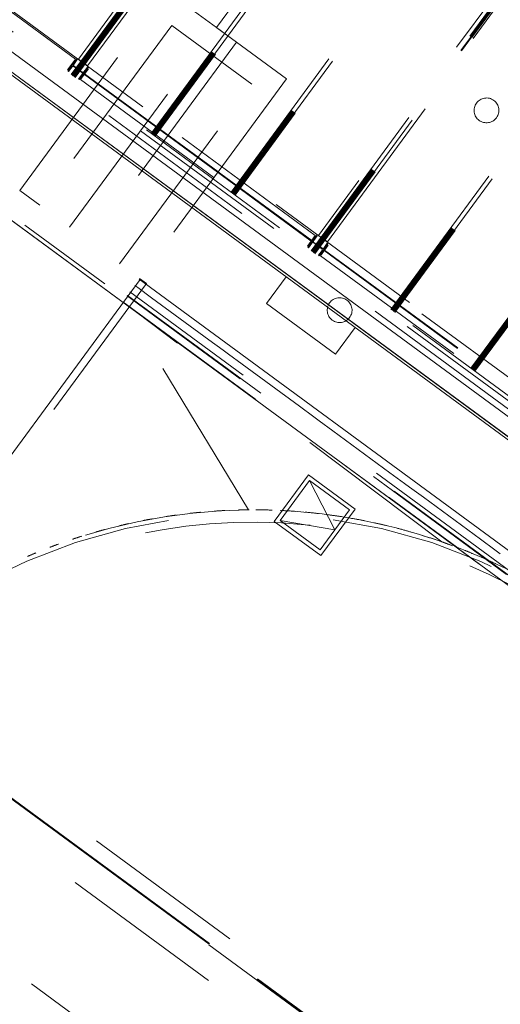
# Model space of a CAD drawing. Header units: metres. Extents: x 135583 to 135939, y 457896 to 458258.
# Tile 388 of 599: x 135807.87 to 135813.68, y 457950.76 to 457962.67. Entities that reach past the tile are written whole.
import ezdxf

# ---------------------------------------------------------------- set-up
doc = ezdxf.new("R2010")
doc.units = ezdxf.units.M
doc.linetypes.add('Hidden', pattern=[4, 2, -2])
doc.layers.add('NIEUWE INSTALLATIE', color=250, linetype='Continuous', lineweight=0)

msp = doc.modelspace()

# ---------------------------------------------------------------- linework, layer by layer
at = {"layer": 'NIEUWE INSTALLATIE'}
for p, q in [((135799.441, 457968.4), (135820.241, 457953.119)), ((135820.106, 457952.935), (135799.306, 457968.217)), ((135820.123, 457952.959), (135799.324, 457968.24)), ((135820.125, 457952.961), (135799.325, 457968.242)), ((135809.358, 457959.074), (135807.411, 457960.505)), ((135809.358, 457959.074), (135807.411, 457960.505)), ((135805.777, 457954.704), (135809.322, 457959.529)), ((135805.777, 457954.704), (135809.322, 457959.529)), ((135809.311, 457959.531), (135813.973, 457956.106)), ((135809.311, 457959.531), (135813.973, 457956.106)), ((135811.088, 457959.561), (135810.851, 457959.239)), ((135809.295, 457959.43), (135809.462, 457959.308)), ((135809.295, 457959.43), (135809.462, 457959.308)), ((135810.851, 457959.239), (135811.685, 457958.626)), ((135819.867, 457951.353), (135809.365, 457959.069)), ((135819.867, 457951.353), (135809.365, 457959.069)), ((135811.685, 457958.626), (135811.922, 457958.948)), ((135810.153, 457958.8), (135810.327, 457958.673)), ((135810.153, 457958.8), (135810.327, 457958.673)), ((135810.391, 457958.625), (135810.558, 457958.503)), ((135810.391, 457958.625), (135810.558, 457958.503)), ((135811.249, 457957.995), (135811.423, 457957.867)), ((135811.249, 457957.995), (135811.423, 457957.867)), ((135811.487, 457957.82), (135811.654, 457957.698)), ((135811.487, 457957.82), (135811.654, 457957.698)), ((135811.361, 457957.166), (135810.946, 457956.601)), ((135811.925, 457956.751), (135811.361, 457957.166)), ((135811.361, 457957.166), (135811.925, 457956.751)), ((135811.361, 457957.166), (135811.361, 457957.166)), ((135811.371, 457957.096), (135811.677, 457956.499)), ((135812.345, 457957.19), (135812.519, 457957.062)), ((135812.345, 457957.19), (135812.519, 457957.062)), ((135812.583, 457957.015), (135812.75, 457956.893)), ((135812.583, 457957.015), (135812.75, 457956.893)), ((135811.51, 457956.187), (135811.925, 457956.751)), ((135811.925, 457956.751), (135811.925, 457956.751)), ((135810.946, 457956.601), (135811.51, 457956.187)), ((135811.677, 457956.499), (135811.016, 457956.612)), ((135813.441, 457956.385), (135813.615, 457956.257)), ((135813.441, 457956.385), (135813.615, 457956.257)), ((135810.159, 457951.485), (135805.771, 457954.708)), ((135810.159, 457951.485), (135805.771, 457954.708)), ((135810.164, 457951.493), (135805.775, 457954.718)), ((135810.164, 457951.493), (135805.775, 457954.718))]:
    msp.add_line(p, q, dxfattribs=at)
at = {"layer": 'NIEUWE INSTALLATIE', "linetype": 'Hidden'}
for p, q in [((135799.658, 457968.434), (135820.208, 457953.336)), ((135799.658, 457968.434), (135820.208, 457953.336)), ((135799.728, 457968.444), (135820.197, 457953.406)), ((135799.728, 457968.444), (135820.197, 457953.406)), ((135810.247, 457962.578), (135814.569, 457968.461)), ((135810.247, 457962.578), (135814.569, 457968.461)), ((135820.225, 457953.224), (135799.611, 457968.369)), ((135820.225, 457953.224), (135799.611, 457968.369)), ((135814.811, 457968.284), (135810.488, 457962.401)), ((135814.811, 457968.284), (135810.488, 457962.401)), ((135808.489, 457962.008), (135811.585, 457966.223)), ((135808.489, 457962.008), (135811.585, 457966.223)), ((135811.592, 457966.217), (135808.496, 457962.003)), ((135811.592, 457966.217), (135808.496, 457962.003)), ((135811.602, 457966.21), (135808.506, 457961.995)), ((135811.602, 457966.21), (135808.506, 457961.995)), ((135811.606, 457966.207), (135808.51, 457961.992)), ((135811.606, 457966.207), (135808.51, 457961.992)), ((135811.613, 457966.202), (135808.516, 457961.988)), ((135811.613, 457966.202), (135808.516, 457961.988)), ((135811.617, 457966.199), (135808.52, 457961.985)), ((135811.617, 457966.199), (135808.52, 457961.985)), ((135808.53, 457961.978), (135811.626, 457966.192)), ((135808.53, 457961.978), (135811.626, 457966.192)), ((135811.634, 457966.187), (135808.537, 457961.972)), ((135811.634, 457966.187), (135808.537, 457961.972)), ((135811.434, 457966.082), (135808.578, 457962.194)), ((135811.434, 457966.082), (135808.578, 457962.194)), ((135811.486, 457966.044), (135808.629, 457962.156)), ((135811.486, 457966.044), (135808.629, 457962.156)), ((135811.491, 457966.04), (135808.635, 457962.152)), ((135811.491, 457966.04), (135808.635, 457962.152)), ((135808.687, 457962.114), (135811.543, 457966.002)), ((135808.687, 457962.114), (135811.543, 457966.002)), ((135809.456, 457961.297), (135812.552, 457965.512)), ((135809.456, 457961.297), (135812.552, 457965.512)), ((135812.56, 457965.507), (135809.463, 457961.292)), ((135812.56, 457965.507), (135809.463, 457961.292)), ((135812.569, 457965.5), (135809.473, 457961.285)), ((135812.569, 457965.5), (135809.473, 457961.285)), ((135812.573, 457965.497), (135809.477, 457961.282)), ((135812.573, 457965.497), (135809.477, 457961.282)), ((135812.58, 457965.492), (135809.483, 457961.277)), ((135812.58, 457965.492), (135809.483, 457961.277)), ((135812.584, 457965.489), (135809.487, 457961.274)), ((135812.584, 457965.489), (135809.487, 457961.274)), ((135809.497, 457961.267), (135812.594, 457965.482)), ((135809.497, 457961.267), (135812.594, 457965.482)), ((135812.601, 457965.477), (135809.504, 457961.262)), ((135812.601, 457965.477), (135809.504, 457961.262)), ((135804.521, 457965.171), (135814.352, 457957.948)), ((135804.521, 457965.171), (135814.352, 457957.948)), ((135804.521, 457965.171), (135814.352, 457957.948)), ((135804.521, 457965.171), (135814.352, 457957.948)), ((135810.423, 457960.587), (135813.519, 457964.802)), ((135810.423, 457960.587), (135813.519, 457964.802)), ((135813.527, 457964.796), (135810.43, 457960.582)), ((135813.527, 457964.796), (135810.43, 457960.582)), ((135813.536, 457964.789), (135810.44, 457960.574)), ((135813.536, 457964.789), (135810.44, 457960.574)), ((135813.54, 457964.786), (135810.444, 457960.571)), ((135813.54, 457964.786), (135810.444, 457960.571)), ((135813.547, 457964.782), (135810.45, 457960.567)), ((135813.547, 457964.782), (135810.45, 457960.567)), ((135813.551, 457964.779), (135810.454, 457960.564)), ((135813.551, 457964.779), (135810.454, 457960.564)), ((135810.464, 457960.557), (135813.561, 457964.771)), ((135810.464, 457960.557), (135813.561, 457964.771)), ((135813.568, 457964.766), (135810.471, 457960.551)), ((135813.568, 457964.766), (135810.471, 457960.551)), ((135805.748, 457964.142), (135808.49, 457962.127)), ((135805.748, 457964.142), (135808.49, 457962.127)), ((135805.751, 457964.147), (135808.494, 457962.132)), ((135805.751, 457964.147), (135808.494, 457962.132)), ((135808.54, 457962.194), (135805.797, 457964.209)), ((135808.54, 457962.194), (135805.797, 457964.209)), ((135805.702, 457964.08), (135808.445, 457962.065)), ((135805.702, 457964.08), (135808.445, 457962.065)), ((135811.39, 457959.876), (135814.486, 457964.091)), ((135811.39, 457959.876), (135814.486, 457964.091)), ((135814.494, 457964.086), (135811.397, 457959.871)), ((135814.494, 457964.086), (135811.397, 457959.871)), ((135814.503, 457964.079), (135811.407, 457959.864)), ((135814.503, 457964.079), (135811.407, 457959.864)), ((135814.507, 457964.076), (135811.411, 457959.861)), ((135814.507, 457964.076), (135811.411, 457959.861)), ((135814.514, 457964.071), (135811.417, 457959.856)), ((135814.514, 457964.071), (135811.417, 457959.856)), ((135814.518, 457964.068), (135811.421, 457959.853)), ((135814.518, 457964.068), (135811.421, 457959.853)), ((135811.431, 457959.846), (135814.528, 457964.061)), ((135811.431, 457959.846), (135814.528, 457964.061)), ((135814.535, 457964.056), (135811.438, 457959.841)), ((135814.535, 457964.056), (135811.438, 457959.841)), ((135814.335, 457963.951), (135811.479, 457960.063)), ((135814.335, 457963.951), (135811.479, 457960.063)), ((135814.387, 457963.913), (135811.531, 457960.025)), ((135814.387, 457963.913), (135811.531, 457960.025)), ((135814.392, 457963.909), (135811.536, 457960.021)), ((135814.392, 457963.909), (135811.536, 457960.021)), ((135811.588, 457959.983), (135814.444, 457963.871)), ((135811.588, 457959.983), (135814.444, 457963.871)), ((135812.357, 457959.166), (135815.453, 457963.381)), ((135812.357, 457959.166), (135815.453, 457963.381)), ((135815.461, 457963.375), (135812.364, 457959.161)), ((135815.461, 457963.375), (135812.364, 457959.161)), ((135815.47, 457963.368), (135812.374, 457959.153)), ((135815.47, 457963.368), (135812.374, 457959.153)), ((135815.474, 457963.365), (135812.378, 457959.15)), ((135815.474, 457963.365), (135812.378, 457959.15)), ((135815.481, 457963.361), (135812.384, 457959.146)), ((135815.481, 457963.361), (135812.384, 457959.146)), ((135815.485, 457963.358), (135812.388, 457959.143)), ((135815.485, 457963.358), (135812.388, 457959.143)), ((135812.398, 457959.136), (135815.495, 457963.35)), ((135812.398, 457959.136), (135815.495, 457963.35)), ((135815.502, 457963.345), (135812.405, 457959.13)), ((135815.502, 457963.345), (135812.405, 457959.13)), ((135809.642, 457963.022), (135810.247, 457962.578)), ((135809.642, 457963.022), (135810.247, 457962.578)), ((135807.866, 457960.605), (135809.465, 457962.78)), ((135807.866, 457960.605), (135809.465, 457962.78)), ((135809.706, 457962.603), (135808.108, 457960.427)), ((135809.706, 457962.603), (135808.108, 457960.427)), ((135808.47, 457960.161), (135810.247, 457962.578)), ((135808.47, 457960.161), (135810.247, 457962.578)), ((135810.673, 457961.892), (135809.706, 457962.603)), ((135810.673, 457961.892), (135809.706, 457962.603)), ((135810.247, 457962.578), (135810.488, 457962.401)), ((135810.247, 457962.578), (135810.488, 457962.401)), ((135810.488, 457962.401), (135810.252, 457962.575)), ((135810.488, 457962.401), (135810.252, 457962.575)), ((135813.324, 457958.455), (135816.42, 457962.67)), ((135813.324, 457958.455), (135816.42, 457962.67)), ((135816.428, 457962.665), (135813.331, 457958.45)), ((135816.428, 457962.665), (135813.331, 457958.45)), ((135816.437, 457962.658), (135813.341, 457958.443)), ((135816.437, 457962.658), (135813.341, 457958.443)), ((135816.442, 457962.655), (135813.345, 457958.44)), ((135816.442, 457962.655), (135813.345, 457958.44)), ((135816.448, 457962.65), (135813.351, 457958.435)), ((135816.448, 457962.65), (135813.351, 457958.435)), ((135816.452, 457962.647), (135813.356, 457958.432)), ((135816.452, 457962.647), (135813.356, 457958.432)), ((135813.365, 457958.425), (135816.462, 457962.64)), ((135813.365, 457958.425), (135816.462, 457962.64)), ((135816.469, 457962.635), (135813.373, 457958.42)), ((135816.469, 457962.635), (135813.373, 457958.42)), ((135810.488, 457962.401), (135808.712, 457959.983)), ((135810.488, 457962.401), (135808.712, 457959.983)), ((135810.488, 457962.401), (135811.093, 457961.957)), ((135810.488, 457962.401), (135811.093, 457961.957)), ((135808.54, 457962.194), (135808.445, 457962.065)), ((135808.54, 457962.194), (135808.445, 457962.065)), ((135808.556, 457962.194), (135808.449, 457962.049)), ((135808.556, 457962.194), (135808.449, 457962.049)), ((135808.457, 457962.044), (135808.499, 457962.102)), ((135808.457, 457962.044), (135808.499, 457962.102)), ((135808.52, 457962.105), (135808.619, 457962.033)), ((135808.52, 457962.105), (135808.619, 457962.033)), ((135808.521, 457962.131), (135808.563, 457962.189)), ((135808.521, 457962.131), (135808.563, 457962.189)), ((135808.622, 457962.038), (135808.524, 457962.11)), ((135808.622, 457962.038), (135808.524, 457962.11)), ((135808.563, 457962.189), (135808.556, 457962.194)), ((135808.563, 457962.189), (135808.556, 457962.194)), ((135808.687, 457962.114), (135808.578, 457962.194)), ((135808.687, 457962.114), (135808.578, 457962.194)), ((135808.587, 457961.948), (135808.694, 457962.093)), ((135808.587, 457961.948), (135808.694, 457962.093)), ((135808.603, 457961.949), (135808.698, 457962.078)), ((135808.603, 457961.949), (135808.698, 457962.078)), ((135808.686, 457962.099), (135808.643, 457962.041)), ((135808.686, 457962.099), (135808.643, 457962.041)), ((135808.694, 457962.093), (135808.686, 457962.099)), ((135808.694, 457962.093), (135808.686, 457962.099)), ((135811.441, 457960.062), (135808.698, 457962.078)), ((135811.441, 457960.062), (135808.698, 457962.078)), ((135808.449, 457962.049), (135808.457, 457962.044)), ((135808.449, 457962.049), (135808.457, 457962.044)), ((135808.622, 457962.012), (135808.579, 457961.954)), ((135808.622, 457962.012), (135808.579, 457961.954)), ((135808.636, 457962.029), (135808.631, 457962.022)), ((135808.636, 457962.029), (135808.631, 457962.022)), ((135808.636, 457962.029), (135808.631, 457962.022)), ((135808.631, 457962.022), (135808.673, 457961.992)), ((135808.631, 457962.022), (135808.673, 457961.992)), ((135808.631, 457962.022), (135808.673, 457961.992)), ((135808.678, 457961.998), (135808.636, 457962.029)), ((135808.678, 457961.998), (135808.636, 457962.029)), ((135808.678, 457961.998), (135808.636, 457962.029)), ((135808.646, 457962.012), (135808.65, 457962.018)), ((135808.646, 457962.012), (135808.65, 457962.018)), ((135808.646, 457962.012), (135811.366, 457960.013)), ((135808.646, 457962.012), (135811.366, 457960.013)), ((135808.649, 457962.011), (135811.392, 457959.996)), ((135808.649, 457962.011), (135811.392, 457959.996)), ((135808.65, 457962.018), (135811.371, 457960.019)), ((135808.65, 457962.018), (135811.371, 457960.019)), ((135808.652, 457962.016), (135811.395, 457960)), ((135808.652, 457962.016), (135811.395, 457960)), ((135808.673, 457961.992), (135808.678, 457961.998)), ((135808.673, 457961.992), (135808.678, 457961.998)), ((135808.673, 457961.992), (135808.678, 457961.998)), ((135811.393, 457959.993), (135808.673, 457961.992)), ((135811.393, 457959.993), (135808.673, 457961.992)), ((135811.393, 457959.993), (135808.673, 457961.992)), ((135811.398, 457959.999), (135808.678, 457961.998)), ((135811.398, 457959.999), (135808.678, 457961.998)), ((135811.398, 457959.999), (135808.678, 457961.998)), ((135808.692, 457961.987), (135808.687, 457961.981)), ((135808.692, 457961.987), (135808.687, 457961.981)), ((135808.579, 457961.954), (135808.587, 457961.948)), ((135808.579, 457961.954), (135808.587, 457961.948)), ((135808.603, 457961.949), (135811.346, 457959.933)), ((135808.603, 457961.949), (135811.346, 457959.933)), ((135809.075, 457959.717), (135810.673, 457961.892)), ((135809.075, 457959.717), (135810.673, 457961.892)), ((135811.093, 457961.957), (135810.915, 457961.715)), ((135811.093, 457961.957), (135810.915, 457961.715)), ((135810.915, 457961.715), (135809.317, 457959.539)), ((135810.915, 457961.715), (135809.317, 457959.539)), ((135808.108, 457960.427), (135807.866, 457960.605)), ((135808.108, 457960.427), (135807.866, 457960.605)), ((135809.358, 457959.074), (135807.411, 457960.505)), ((135809.358, 457959.074), (135807.411, 457960.505)), ((135808.897, 457959.475), (135807.93, 457960.185)), ((135808.897, 457959.475), (135807.93, 457960.185)), ((135811.441, 457960.062), (135811.346, 457959.933)), ((135811.441, 457960.062), (135811.346, 457959.933)), ((135811.457, 457960.063), (135811.35, 457959.918)), ((135811.457, 457960.063), (135811.35, 457959.918)), ((135811.422, 457959.999), (135811.465, 457960.057)), ((135811.422, 457959.999), (135811.465, 457960.057)), ((135811.465, 457960.057), (135811.457, 457960.063)), ((135811.465, 457960.057), (135811.457, 457960.063)), ((135811.588, 457959.983), (135811.479, 457960.063)), ((135811.588, 457959.983), (135811.479, 457960.063)), ((135811.352, 457960.024), (135811.356, 457960.03)), ((135811.352, 457960.024), (135811.356, 457960.03)), ((135811.352, 457960.024), (135811.356, 457960.03)), ((135811.358, 457959.912), (135811.401, 457959.97)), ((135811.358, 457959.912), (135811.401, 457959.97)), ((135811.371, 457960.019), (135811.366, 457960.013)), ((135811.371, 457960.019), (135811.366, 457960.013)), ((135811.366, 457960.013), (135811.408, 457959.982)), ((135811.366, 457960.013), (135811.408, 457959.982)), ((135811.413, 457959.989), (135811.371, 457960.019)), ((135811.413, 457959.989), (135811.371, 457960.019)), ((135811.398, 457959.999), (135811.393, 457959.993)), ((135811.398, 457959.999), (135811.393, 457959.993)), ((135811.398, 457959.999), (135811.393, 457959.993)), ((135811.408, 457959.982), (135811.413, 457959.989)), ((135811.408, 457959.982), (135811.413, 457959.989)), ((135811.422, 457959.973), (135811.52, 457959.901)), ((135811.422, 457959.973), (135811.52, 457959.901)), ((135811.523, 457959.906), (135811.425, 457959.978)), ((135811.523, 457959.906), (135811.425, 457959.978)), ((135811.488, 457959.817), (135811.595, 457959.962)), ((135811.488, 457959.817), (135811.595, 457959.962)), ((135811.504, 457959.817), (135811.599, 457959.946)), ((135811.504, 457959.817), (135811.599, 457959.946)), ((135811.587, 457959.967), (135811.544, 457959.909)), ((135811.587, 457959.967), (135811.544, 457959.909)), ((135811.595, 457959.962), (135811.587, 457959.967)), ((135811.595, 457959.962), (135811.587, 457959.967)), ((135814.342, 457957.931), (135811.599, 457959.946)), ((135814.342, 457957.931), (135811.599, 457959.946)), ((135811.35, 457959.918), (135811.358, 457959.912)), ((135811.35, 457959.918), (135811.358, 457959.912)), ((135811.523, 457959.88), (135811.48, 457959.822)), ((135811.523, 457959.88), (135811.48, 457959.822)), ((135811.48, 457959.822), (135811.488, 457959.817)), ((135811.48, 457959.822), (135811.488, 457959.817)), ((135811.504, 457959.817), (135814.247, 457957.802)), ((135811.504, 457959.817), (135814.247, 457957.802)), ((135811.55, 457959.879), (135814.293, 457957.864)), ((135811.55, 457959.879), (135814.293, 457957.864)), ((135811.553, 457959.884), (135814.296, 457957.869)), ((135811.553, 457959.884), (135814.296, 457957.869)), ((135805.91, 457954.734), (135809.398, 457959.48)), ((135805.91, 457954.734), (135809.398, 457959.48)), ((135805.91, 457954.734), (135809.398, 457959.48)), ((135805.91, 457954.734), (135809.398, 457959.48)), ((135809.257, 457959.458), (135809.295, 457959.431)), ((135809.257, 457959.458), (135809.295, 457959.431)), ((135809.257, 457959.458), (135809.295, 457959.431)), ((135809.257, 457959.458), (135809.295, 457959.431)), ((135809.398, 457959.48), (135809.317, 457959.539)), ((135809.398, 457959.48), (135809.317, 457959.539)), ((135809.398, 457959.48), (135809.317, 457959.539)), ((135809.398, 457959.48), (135809.317, 457959.539)), ((135809.322, 457959.529), (135809.325, 457959.533)), ((135809.322, 457959.529), (135809.325, 457959.533)), ((135809.322, 457959.529), (135809.325, 457959.533)), ((135809.322, 457959.529), (135809.325, 457959.533)), ((135809.325, 457959.533), (135809.325, 457959.533)), ((135809.325, 457959.533), (135809.325, 457959.533)), ((135809.325, 457959.533), (135809.325, 457959.533)), ((135809.325, 457959.533), (135809.325, 457959.533)), ((135809.333, 457959.527), (135809.389, 457959.486)), ((135809.333, 457959.527), (135809.389, 457959.486)), ((135809.333, 457959.527), (135809.389, 457959.486)), ((135809.333, 457959.527), (135809.389, 457959.486)), ((135820.239, 457951.266), (135809.198, 457959.378)), ((135820.239, 457951.266), (135809.198, 457959.378)), ((135810.634, 457956.742), (135809.112, 457959.26)), ((135812.972, 457956.354), (135809.112, 457959.26)), ((135809.112, 457959.26), (135813.154, 457956.29)), ((135810.634, 457956.742), (135809.112, 457959.26)), ((135812.972, 457956.354), (135809.112, 457959.26)), ((135809.112, 457959.26), (135813.154, 457956.29)), ((135809.168, 457959.331), (135809.171, 457959.336)), ((135809.168, 457959.331), (135809.171, 457959.336)), ((135820.203, 457951.223), (135809.168, 457959.331)), ((135820.203, 457951.223), (135809.168, 457959.331)), ((135809.171, 457959.336), (135820.207, 457951.228)), ((135809.171, 457959.336), (135820.207, 457951.228)), ((135809.462, 457959.308), (135810.153, 457958.8)), ((135809.462, 457959.308), (135810.153, 457958.8)), ((135809.462, 457959.308), (135810.153, 457958.8)), ((135809.462, 457959.308), (135810.153, 457958.8)), ((135819.867, 457951.353), (135809.365, 457959.069)), ((135819.867, 457951.353), (135809.365, 457959.069)), ((135810.327, 457958.673), (135810.391, 457958.625)), ((135810.327, 457958.673), (135810.391, 457958.625)), ((135810.327, 457958.673), (135810.391, 457958.625)), ((135810.327, 457958.673), (135810.391, 457958.625)), ((135810.558, 457958.503), (135811.249, 457957.995)), ((135810.558, 457958.503), (135811.249, 457957.995)), ((135810.558, 457958.503), (135811.249, 457957.995)), ((135810.558, 457958.503), (135811.249, 457957.995)), ((135811.423, 457957.867), (135811.487, 457957.82)), ((135811.423, 457957.867), (135811.487, 457957.82)), ((135811.423, 457957.867), (135811.487, 457957.82)), ((135811.423, 457957.867), (135811.487, 457957.82)), ((135811.654, 457957.698), (135812.345, 457957.19)), ((135811.654, 457957.698), (135812.345, 457957.19)), ((135811.654, 457957.698), (135812.345, 457957.19)), ((135811.654, 457957.698), (135812.345, 457957.19)), ((135811.371, 457957.096), (135811.016, 457956.612)), ((135811.855, 457956.74), (135811.371, 457957.096)), ((135812.519, 457957.062), (135812.583, 457957.015)), ((135812.519, 457957.062), (135812.583, 457957.015)), ((135812.519, 457957.062), (135812.583, 457957.015)), ((135812.519, 457957.062), (135812.583, 457957.015)), ((135812.75, 457956.893), (135813.441, 457956.385)), ((135812.75, 457956.893), (135813.441, 457956.385)), ((135812.75, 457956.893), (135813.441, 457956.385)), ((135812.75, 457956.893), (135813.441, 457956.385)), ((135811.5, 457956.257), (135811.855, 457956.74)), ((135811.016, 457956.612), (135811.5, 457956.257)), ((135813.615, 457956.257), (135813.679, 457956.21)), ((135813.615, 457956.257), (135813.679, 457956.21)), ((135813.615, 457956.257), (135813.679, 457956.21)), ((135813.615, 457956.257), (135813.679, 457956.21)), ((135816.854, 457946.814), (135805.887, 457954.871)), ((135816.854, 457946.814), (135805.887, 457954.871)), ((135816.854, 457946.814), (135805.887, 457954.871)), ((135816.854, 457946.814), (135805.887, 457954.871)), ((135816.598, 457946.31), (135805.557, 457954.421)), ((135816.598, 457946.31), (135805.557, 457954.421)), ((135804.787, 457953.374), (135815.828, 457945.262)), ((135804.787, 457953.374), (135815.828, 457945.262)), ((135810.154, 457951.478), (135812.346, 457949.868)), ((135810.154, 457951.478), (135812.346, 457949.868)), ((135812.351, 457949.875), (135810.159, 457951.485)), ((135812.351, 457949.875), (135810.159, 457951.485)), ((135812.351, 457949.875), (135810.159, 457951.485)), ((135812.351, 457949.875), (135810.159, 457951.485)), ((135812.356, 457949.883), (135810.165, 457951.493)), ((135812.356, 457949.883), (135810.165, 457951.493)), ((135812.356, 457949.883), (135810.165, 457951.493)), ((135812.356, 457949.883), (135810.165, 457951.493))]:
    msp.add_line(p, q, dxfattribs=at)
at = {"layer": 'NIEUWE INSTALLATIE', "linetype": 'Hidden', "flags": 128}
msp.add_lwpolyline([(135805.911, 457954.606), (135806.017, 457954.711), (135806.231, 457954.907), (135806.452, 457955.094), (135806.681, 457955.271), (135806.918, 457955.438), (135807.161, 457955.595), (135807.411, 457955.741), (135807.668, 457955.876), (135807.929, 457956), (135808.196, 457956.113), (135808.467, 457956.215), (135808.743, 457956.304), (135809.022, 457956.382), (135809.304, 457956.447), (135809.589, 457956.501), (135809.875, 457956.542), (135810.164, 457956.571), (135810.453, 457956.588), (135810.742, 457956.592), (135811.032, 457956.583), (135811.321, 457956.562), (135811.609, 457956.529), (135811.895, 457956.484), (135812.178, 457956.426), (135812.46, 457956.356), (135812.737, 457956.275), (135813.012, 457956.181), (135813.281, 457956.076), (135813.546, 457955.959), (135813.806, 457955.831), (135814.06, 457955.692), (135814.308, 457955.542), (135814.485, 457955.426)], dxfattribs=at)
msp.add_lwpolyline([(135805.911, 457954.606), (135806.017, 457954.711), (135806.231, 457954.907), (135806.452, 457955.094), (135806.681, 457955.271), (135806.918, 457955.438), (135807.161, 457955.595), (135807.411, 457955.741), (135807.668, 457955.876), (135807.929, 457956), (135808.196, 457956.113), (135808.467, 457956.215), (135808.743, 457956.304), (135809.022, 457956.382), (135809.304, 457956.447), (135809.589, 457956.501), (135809.875, 457956.542), (135810.164, 457956.571), (135810.453, 457956.588), (135810.742, 457956.592), (135811.032, 457956.583), (135811.321, 457956.562), (135811.609, 457956.529), (135811.895, 457956.484), (135812.178, 457956.426), (135812.46, 457956.356), (135812.737, 457956.275), (135813.012, 457956.181), (135813.281, 457956.076), (135813.546, 457955.959), (135813.806, 457955.831), (135814.06, 457955.692), (135814.308, 457955.542), (135814.485, 457955.426)], dxfattribs=at)
at = {"layer": 'NIEUWE INSTALLATIE', "linetype": 'Hidden'}
for centre, radius, start, end in [((135813.512, 457961.575), 0.15, 53.696, 233.696), ((135813.512, 457961.575), 0.15, 53.696, 233.696), ((135813.512, 457961.575), 0.15, 233.696, 53.696), ((135813.512, 457961.575), 0.15, 233.696, 53.696), ((135811.736, 457959.158), 0.15, 53.696, 233.696), ((135811.736, 457959.158), 0.15, 53.696, 233.696), ((135811.736, 457959.158), 0.15, 233.696, 53.696), ((135811.736, 457959.158), 0.15, 233.696, 53.696), ((135810.692, 457949.842), 6.9, 90.4878, 135.2919), ((135810.692, 457949.842), 6.9, 90.4878, 135.2919), ((135810.692, 457949.842), 6.9, 92.8731, 93.9223), ((135810.692, 457949.842), 6.9, 92.8731, 93.9223), ((135810.692, 457949.842), 6.9, 90.4291, 91.4903), ((135810.692, 457949.842), 6.9, 90.4291, 91.4903), ((135810.692, 457949.842), 6.9, 88.1033, 89.7311), ((135810.692, 457949.842), 6.9, 88.1033, 89.7311), ((135810.692, 457949.842), 6.9, 85.7758, 87.17), ((135810.692, 457949.842), 6.9, 85.7758, 87.17), ((135810.692, 457949.842), 6.85, 324.7571, 135.23), ((135810.692, 457949.842), 6.85, 324.7571, 135.23), ((135810.692, 457949.842), 6.9, 100.1949, 101.2108), ((135810.692, 457949.842), 6.9, 100.1949, 101.2108), ((135810.692, 457949.842), 6.9, 97.7543, 98.7827), ((135810.692, 457949.842), 6.9, 97.7543, 98.7827), ((135810.692, 457949.842), 6.9, 95.3137, 96.3531), ((135810.692, 457949.842), 6.9, 95.3137, 96.3531), ((135810.692, 457949.842), 6.9, 83.4419, 84.7718), ((135810.692, 457949.842), 6.9, 83.4419, 84.7718), ((135810.692, 457949.842), 6.9, 81.1013, 82.4171), ((135810.692, 457949.842), 6.9, 81.1013, 82.4171), ((135810.692, 457949.842), 6.9, 78.7569, 80.0738), ((135810.692, 457949.842), 6.9, 78.7569, 80.0738), ((135810.692, 457949.842), 6.9, 105.0761, 106.061), ((135810.692, 457949.842), 6.9, 105.0761, 106.061), ((135810.692, 457949.842), 6.9, 102.6355, 103.637), ((135810.692, 457949.842), 6.9, 102.6355, 103.637), ((135810.692, 457949.842), 6.9, 76.3994, 77.7339), ((135810.692, 457949.842), 6.9, 76.3994, 77.7339), ((135810.692, 457949.842), 6.9, 73.9922, 75.4006), ((135810.692, 457949.842), 6.9, 73.9922, 75.4006), ((135810.692, 457949.842), 6.9, 107.5167, 108.482), ((135810.692, 457949.842), 6.9, 107.5167, 108.482), ((135810.692, 457949.842), 6.9, 71.377, 73.0734), ((135810.692, 457949.842), 6.9, 71.377, 73.0734), ((135810.692, 457949.842), 6.9, 109.9573, 110.8993), ((135810.692, 457949.842), 6.9, 109.9573, 110.8993), ((135810.692, 457949.842), 6.9, 69.8229, 70.7479), ((135810.692, 457949.842), 6.9, 69.8229, 70.7479), ((135810.692, 457949.842), 6.9, 36.3366, 70.7063), ((135810.692, 457949.842), 6.9, 36.3366, 70.7063), ((135810.692, 457949.842), 6.902, 54.9569, 69.1083), ((135810.692, 457949.842), 6.902, 54.9569, 69.1083), ((135810.692, 457949.842), 6.9, 67.3455, 68.2956), ((135810.692, 457949.842), 6.9, 67.3455, 68.2956), ((135810.692, 457949.842), 6.9, 112.3979, 113.3116), ((135810.692, 457949.842), 6.9, 112.3979, 113.3116), ((135810.692, 457949.842), 6.9, 64.873, 65.846), ((135810.692, 457949.842), 6.9, 64.873, 65.846), ((135810.692, 457949.842), 6.75, 143.671, 317.9299), ((135810.692, 457949.842), 6.75, 143.671, 317.9299)]:
    msp.add_arc(centre, radius, start, end, dxfattribs=at)
for centre, major_axis, ratio, start_param, end_param in [((135808.512, 457962.093), (-0.0121, 0.0089), 1, 4.712389, 6.283185), ((135808.512, 457962.093), (-0.0121, 0.0089), 1, 4.712389, 6.283185), ((135808.533, 457962.122), (-0.0121, 0.0089), 1, 0, 1.570796), ((135808.533, 457962.122), (-0.0121, 0.0089), 1, 0, 1.570796), ((135808.61, 457962.021), (0.0036, 0.0146), 1, 4.31969, 5.890486), ((135808.61, 457962.021), (0.0036, 0.0146), 1, 4.31969, 5.890486), ((135808.631, 457962.05), (-0.0121, 0.0089), 1, 1.570796, 3.141593), ((135808.631, 457962.05), (-0.0121, 0.0089), 1, 1.570796, 3.141593), ((135811.413, 457959.961), (-0.0121, 0.0089), 1, 4.712389, 6.283185), ((135811.413, 457959.961), (-0.0121, 0.0089), 1, 4.712389, 6.283185), ((135811.434, 457959.99), (-0.0121, 0.0089), 1, 0, 1.570796), ((135811.434, 457959.99), (-0.0121, 0.0089), 1, 0, 1.570796), ((135811.511, 457959.889), (0.0036, 0.0146), 1, 4.31969, 5.890486), ((135811.511, 457959.889), (0.0036, 0.0146), 1, 4.31969, 5.890486), ((135811.532, 457959.918), (-0.0121, 0.0089), 1, 1.570796, 3.141593), ((135811.532, 457959.918), (-0.0121, 0.0089), 1, 1.570796, 3.141593), ((135809.317, 457959.539), (-0.00806, 0.00592), 0.005298, 2.879793, 3.141592), ((135809.317, 457959.539), (-0.00806, 0.00592), 0.005298, 2.879793, 3.141592), ((135809.317, 457959.539), (-0.00806, 0.00592), 0.005298, 2.879793, 3.141592), ((135809.317, 457959.539), (-0.00806, 0.00592), 0.005298, 2.879793, 3.141592), ((135809.333, 457959.527), (-0.00806, 0.00592), 0.005298, 4.712389, 6.283185), ((135809.333, 457959.527), (-0.00806, 0.00592), 0.005298, 4.712389, 6.283185), ((135809.333, 457959.527), (-0.00806, 0.00592), 0.005298, 4.712389, 6.283185), ((135809.333, 457959.527), (-0.00806, 0.00592), 0.005298, 4.712389, 6.283185), ((135809.39, 457959.486), (-0.00806, 0.00592), 0.005298, 1.570796, 3.141593), ((135809.39, 457959.486), (-0.00806, 0.00592), 0.005298, 1.570796, 3.141593), ((135809.39, 457959.486), (-0.00806, 0.00592), 0.005298, 1.570796, 3.141593), ((135809.39, 457959.486), (-0.00806, 0.00592), 0.005298, 1.570796, 3.141593)]:
    msp.add_ellipse(centre, major_axis=major_axis, ratio=ratio, start_param=start_param, end_param=end_param, dxfattribs=at)
msp.add_open_spline([(135812.972, 457956.354), (135812.598, 457956.485), (135811.825, 457956.683), (135811.031, 457956.745), (135810.634, 457956.742)], degree=3, dxfattribs=at)
msp.add_open_spline([(135812.972, 457956.354), (135812.598, 457956.485), (135811.825, 457956.683), (135811.031, 457956.745), (135810.634, 457956.742)], degree=3, dxfattribs=at)

doc.saveas('drawing.dxf')
